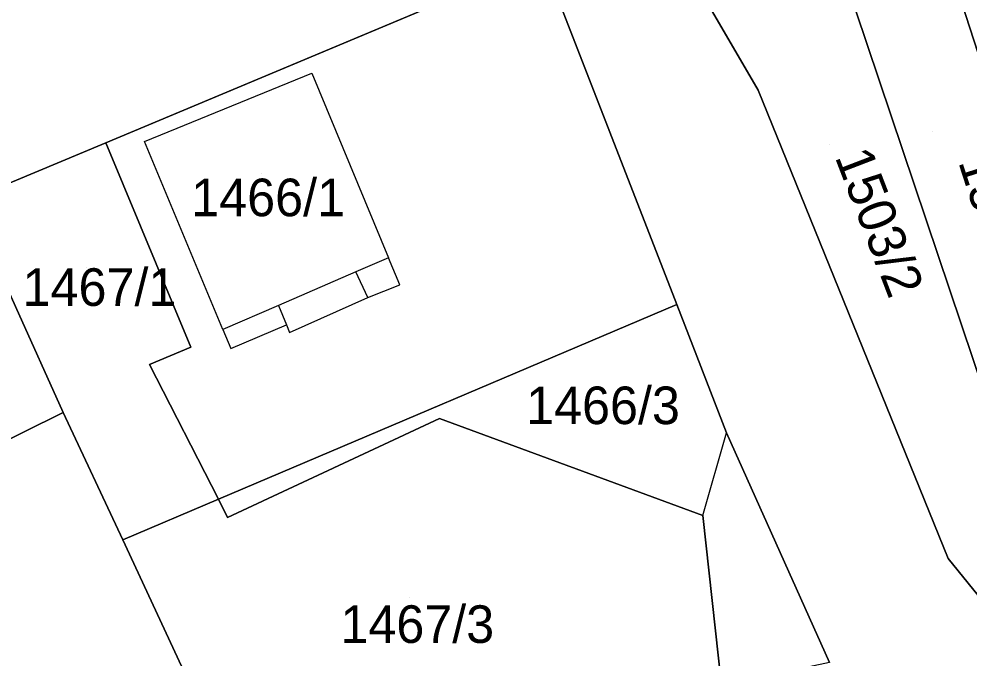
# Model space of a CAD drawing. Extents: x -263943 to -261149, y -1236934 to -1230686.
# Drawn here: x -262778.8 to -262728.3, y -1235182.6 to -1235148.5 of the extents above; entities that cross this region are included whole.
import ezdxf

# ---------------------------------------------------------------- set-up
doc = ezdxf.new("R2010")
doc.units = 0
for name, color, linetype in [('body_kn', 7, 'Continuous'), ('kladpar_druhypozemkov', 7, 'Continuous'), ('kladpar_hranice', 7, 'Continuous'), ('kladpar_parcelnecisla', 7, 'Continuous'), ('kladpar_plochy', 7, 'Continuous'), ('zappar_hrandruhpozemk', 7, 'Continuous')]:
    doc.layers.add(name, color=color, linetype=linetype)

msp = doc.modelspace()

# ---------------------------------------------------------------- linework, layer by layer
at = {"layer": 'body_kn'}
for p, q in [((-262763.23, -1235151.41), (-262763.23, -1235151.41)), ((-262739.48, -1235152.32), (-262739.48, -1235152.32)), ((-262774.2, -1235155.12), (-262774.2, -1235155.12)), ((-262772.14, -1235155.06), (-262772.14, -1235155.06)), ((-262772.14, -1235155.06), (-262772.14, -1235155.06)), ((-262759.16, -1235161.24), (-262759.16, -1235161.24)), ((-262759.16, -1235161.24), (-262759.16, -1235161.24)), ((-262760.9, -1235161.99), (-262760.9, -1235161.99)), ((-262760.9, -1235161.99), (-262760.9, -1235161.99)), ((-262758.56, -1235162.68), (-262758.56, -1235162.68)), ((-262760.26, -1235163.36), (-262760.26, -1235163.36)), ((-262760.26, -1235163.36), (-262760.26, -1235163.36)), ((-262765.01, -1235163.77), (-262765.01, -1235163.77)), ((-262765.01, -1235163.77), (-262765.01, -1235163.77)), ((-262743.82, -1235163.73), (-262743.82, -1235163.73)), ((-262743.82, -1235163.73), (-262743.82, -1235163.73)), ((-262764.59, -1235164.8), (-262764.59, -1235164.8)), ((-262767.98, -1235165.06), (-262767.98, -1235165.06)), ((-262767.98, -1235165.06), (-262767.98, -1235165.06)), ((-262764.42, -1235165.22), (-262764.42, -1235165.22)), ((-262769.67, -1235165.99), (-262769.67, -1235165.99)), ((-262767.55, -1235166.07), (-262767.55, -1235166.07)), ((-262771.88, -1235166.92), (-262771.88, -1235166.92)), ((-262776.46, -1235169.47), (-262776.46, -1235169.47)), ((-262756.44, -1235169.79), (-262756.44, -1235169.79)), ((-262741.17, -1235170.55), (-262741.17, -1235170.55)), ((-262768.21, -1235174.09), (-262768.21, -1235174.09)), ((-262768.21, -1235174.09), (-262768.21, -1235174.09)), ((-262767.72, -1235175.06), (-262767.72, -1235175.06)), ((-262742.44, -1235174.95), (-262742.44, -1235174.95)), ((-262742.44, -1235174.95), (-262742.44, -1235174.95)), ((-262773.3, -1235176.25), (-262773.3, -1235176.25)), ((-262729.37, -1235177.23), (-262729.37, -1235177.23))]:
    msp.add_line(p, q, dxfattribs=at)
at = {"layer": 'kladpar_druhypozemkov'}
for p, q in [((-262730.22, -1235154.53), (-262730.22, -1235154.53)), ((-262735.67, -1235155.22), (-262735.67, -1235155.22)), ((-262765.92, -1235156.73), (-262765.92, -1235156.73)), ((-262775.2, -1235161.77), (-262775.2, -1235161.77)), ((-262746.61, -1235168.22), (-262746.61, -1235168.22)), ((-262758.02, -1235179.33), (-262758.02, -1235179.33))]:
    msp.add_line(p, q, dxfattribs=at)
at = {"layer": 'kladpar_hranice'}
for points in [[(-262735.7, -1235182.77), (-262741.17, -1235170.55), (-262743.82, -1235163.73), (-262750.94, -1235145.38), (-262758.6, -1235128.36), (-262759.86, -1235125.56), (-262760.15, -1235124.92), (-262770.97, -1235100.89)], [(-262791.05, -1235176.69), (-262805.91, -1235145.16), (-262819.32, -1235117.02), (-262803.46, -1235109.3), (-262798.03, -1235121.25), (-262790.83, -1235137.4), (-262790.46, -1235138.23), (-262789.45, -1235140.5), (-262781.56, -1235158.2), (-262776.46, -1235169.47), (-262791.05, -1235176.69)], [(-262756.2, -1235111.48), (-262747.29, -1235130.46), (-262747.72, -1235130.72), (-262749.84, -1235131.9), (-262744.75, -1235143.17), (-262742.54, -1235147.07), (-262739.48, -1235152.32), (-262729.37, -1235177.23), (-262725.89, -1235181.55)], [(-262758.6, -1235128.36), (-262750.94, -1235145.38), (-262774.2, -1235155.12), (-262781.56, -1235158.2), (-262789.45, -1235140.5), (-262790.46, -1235138.23), (-262790.83, -1235137.4)], [(-262736.18, -1235142.49), (-262736.99, -1235141.47), (-262732.28, -1235139.44), (-262731.25, -1235141.15), (-262729.78, -1235143.66), (-262728.67, -1235147.64), (-262718.52, -1235178.89), (-262721.74, -1235177.31), (-262727.43, -1235168.5), (-262736.18, -1235142.49)], [(-262718.16, -1235180.15), (-262718.09, -1235181.46), (-262722.75, -1235182.4), (-262725.89, -1235181.55), (-262729.37, -1235177.23), (-262739.48, -1235152.32), (-262742.54, -1235147.07), (-262740.76, -1235145.12), (-262737.27, -1235141.12), (-262736.99, -1235141.47), (-262736.18, -1235142.49), (-262727.43, -1235168.5), (-262721.74, -1235177.31), (-262718.52, -1235178.89), (-262718.16, -1235180.15)], [(-262718.16, -1235180.15), (-262718.52, -1235178.89), (-262728.67, -1235147.64), (-262729.78, -1235143.66), (-262724.82, -1235142.31), (-262723.46, -1235141.93), (-262719.69, -1235155.06), (-262712.73, -1235179.33), (-262714.15, -1235179.53), (-262718.16, -1235180.15)], [(-262768.21, -1235174.09), (-262771.88, -1235166.92), (-262769.67, -1235165.99), (-262774.2, -1235155.12), (-262750.94, -1235145.38), (-262743.82, -1235163.73), (-262768.21, -1235174.09)], [(-262781.56, -1235158.2), (-262774.2, -1235155.12), (-262769.67, -1235165.99), (-262771.88, -1235166.92), (-262768.21, -1235174.09), (-262773.3, -1235176.25), (-262776.46, -1235169.47), (-262781.56, -1235158.2)], [(-262743.82, -1235163.73), (-262741.17, -1235170.55), (-262735.7, -1235182.77), (-262741.44, -1235184), (-262742.44, -1235174.95), (-262756.44, -1235169.79), (-262767.72, -1235175.06), (-262768.21, -1235174.09), (-262743.82, -1235163.73)], [(-262783.91, -1235191.77), (-262791.05, -1235176.69), (-262776.46, -1235169.47), (-262773.3, -1235176.25), (-262764.97, -1235194.16), (-262758.74, -1235207.82), (-262773.28, -1235214.22), (-262783.91, -1235191.77)], [(-262741.44, -1235184), (-262744.12, -1235185.05), (-262745.79, -1235185.78), (-262755.1, -1235189.85), (-262764.97, -1235194.16), (-262773.3, -1235176.25), (-262768.21, -1235174.09), (-262767.72, -1235175.06), (-262756.44, -1235169.79), (-262742.44, -1235174.95), (-262741.44, -1235184)]]:
    msp.add_lwpolyline(points, dxfattribs=at)
at = {"layer": 'kladpar_plochy'}
for p, q in [((-262750.94, -1235145.38), (-262774.2, -1235155.12)), ((-262774.2, -1235155.12), (-262781.56, -1235158.2))]:
    msp.add_line(p, q, dxfattribs=at)
for points in [[(-262735.7, -1235182.77), (-262741.17, -1235170.55), (-262743.82, -1235163.73), (-262750.94, -1235145.38), (-262758.6, -1235128.36), (-262759.86, -1235125.56), (-262760.15, -1235124.92), (-262770.97, -1235100.89)], [(-262756.2, -1235111.48), (-262747.29, -1235130.46), (-262747.72, -1235130.72), (-262749.84, -1235131.9), (-262744.75, -1235143.17), (-262742.54, -1235147.07), (-262739.48, -1235152.32), (-262729.37, -1235177.23), (-262725.89, -1235181.55)]]:
    msp.add_lwpolyline(points, dxfattribs=at)
for points in [[(-262791.05, -1235176.69), (-262805.91, -1235145.16), (-262819.32, -1235117.02), (-262803.46, -1235109.3), (-262798.03, -1235121.25), (-262790.83, -1235137.4), (-262790.46, -1235138.23), (-262789.45, -1235140.5), (-262781.56, -1235158.2), (-262776.46, -1235169.47)], [(-262736.18, -1235142.49), (-262736.99, -1235141.47), (-262732.28, -1235139.44), (-262731.25, -1235141.15), (-262729.78, -1235143.66), (-262728.67, -1235147.64), (-262718.52, -1235178.89), (-262721.74, -1235177.31), (-262727.43, -1235168.5)], [(-262718.16, -1235180.15), (-262718.09, -1235181.46), (-262722.75, -1235182.4), (-262725.89, -1235181.55), (-262729.37, -1235177.23), (-262739.48, -1235152.32), (-262742.54, -1235147.07), (-262740.76, -1235145.12), (-262737.27, -1235141.12), (-262736.99, -1235141.47), (-262736.18, -1235142.49), (-262727.43, -1235168.5), (-262721.74, -1235177.31), (-262718.52, -1235178.89)], [(-262718.16, -1235180.15), (-262718.52, -1235178.89), (-262728.67, -1235147.64), (-262729.78, -1235143.66), (-262724.82, -1235142.31), (-262723.46, -1235141.93), (-262719.69, -1235155.06), (-262712.73, -1235179.33), (-262714.15, -1235179.53)], [(-262768.21, -1235174.09), (-262771.88, -1235166.92), (-262769.67, -1235165.99), (-262774.2, -1235155.12), (-262750.94, -1235145.38), (-262743.82, -1235163.73)], [(-262781.56, -1235158.2), (-262774.2, -1235155.12), (-262769.67, -1235165.99), (-262771.88, -1235166.92), (-262768.21, -1235174.09), (-262773.3, -1235176.25), (-262776.46, -1235169.47)], [(-262743.82, -1235163.73), (-262741.17, -1235170.55), (-262735.7, -1235182.77), (-262741.44, -1235184), (-262742.44, -1235174.95), (-262756.44, -1235169.79), (-262767.72, -1235175.06), (-262768.21, -1235174.09)], [(-262783.91, -1235191.77), (-262791.05, -1235176.69), (-262776.46, -1235169.47), (-262773.3, -1235176.25), (-262764.97, -1235194.16), (-262758.74, -1235207.82), (-262773.28, -1235214.22)], [(-262741.44, -1235184), (-262744.12, -1235185.05), (-262745.79, -1235185.78), (-262755.1, -1235189.85), (-262764.97, -1235194.16), (-262773.3, -1235176.25), (-262768.21, -1235174.09), (-262767.72, -1235175.06), (-262756.44, -1235169.79), (-262742.44, -1235174.95)]]:
    msp.add_lwpolyline(points, close=True, dxfattribs=at)
at = {"layer": 'zappar_hrandruhpozemk'}
for p, q in [((-262772.14, -1235155.06), (-262763.23, -1235151.41)), ((-262763.23, -1235151.41), (-262759.16, -1235161.24)), ((-262767.98, -1235165.06), (-262772.14, -1235155.06)), ((-262759.16, -1235161.24), (-262760.9, -1235161.99)), ((-262760.9, -1235161.99), (-262765.01, -1235163.77)), ((-262760.26, -1235163.36), (-262760.9, -1235161.99)), ((-262765.01, -1235163.77), (-262767.98, -1235165.06)), ((-262742.44, -1235174.95), (-262741.17, -1235170.55))]:
    msp.add_line(p, q, dxfattribs=at)
for points in [[(-262760.26, -1235163.36), (-262758.56, -1235162.68), (-262759.16, -1235161.24)], [(-262765.01, -1235163.77), (-262764.59, -1235164.8), (-262764.42, -1235165.22), (-262760.26, -1235163.36)], [(-262767.98, -1235165.06), (-262767.55, -1235166.07), (-262764.59, -1235164.8)]]:
    msp.add_lwpolyline(points, dxfattribs=at)

# ---------------------------------------------------------------- texts
at = {"layer": 'kladpar_parcelnecisla'}
for s, rotation, p in [('1503/2', 291, (-262735.424, -1235155.865)), ('1503/1', 288, (-262728.855, -1235156.135))]:
    msp.add_text(s, height=2, rotation=rotation, dxfattribs=at).set_placement(p)
for s, p in [('1466/1', (-262769.651, -1235159.03)), ('1467/1', (-262778.624, -1235163.8)), ('1466/3', (-262751.833, -1235170.09)), ('1467/3', (-262761.716, -1235181.73))]:
    msp.add_text(s, height=2, dxfattribs=at).set_placement(p)

doc.saveas('drawing.dxf')
